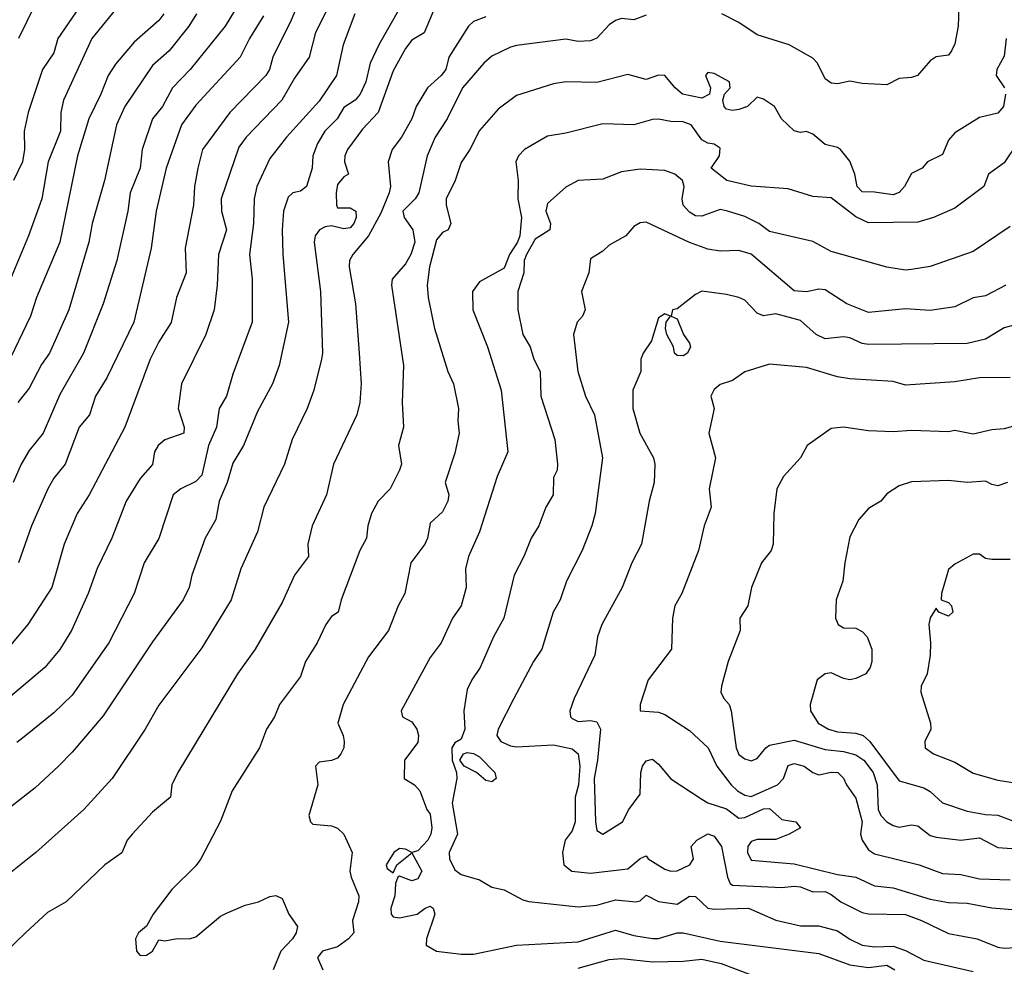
# Model space of a CAD drawing. Header units: metres. Extents: x -46681 to -43747, y -240911 to -237677.
# Tile 616 of 656: x -45669 to -45589, y -239195 to -239118. Entities that reach past the tile are written whole.
import ezdxf

# ---------------------------------------------------------------- set-up
doc = ezdxf.new("R2010")
doc.units = ezdxf.units.M
doc.layers.add('CONTOUR_INDEX', color=1, linetype='Continuous')
doc.layers.add('CONTOUR_INTER', color=3, linetype='Continuous')

msp = doc.modelspace()

# ---------------------------------------------------------------- linework, layer by layer
at = {"layer": 'CONTOUR_INDEX'}
for points, elevation in [([(-45650.406, -239115.52), (-45652.201, -239118.52), (-45655.05, -239122.02), (-45656.486, -239123.52), (-45657.292, -239125.02), (-45658.101, -239126.02), (-45658.926, -239128.52), (-45659.095, -239130.029), (-45659.902, -239132.02), (-45660.101, -239133.52), (-45660.982, -239137.52), (-45662.105, -239141.02), (-45663.697, -239145.02), (-45665.595, -239148.39), (-45666.971, -239151.52), (-45668.095, -239152.923), (-45668.744, -239154.02), (-45669.401, -239155.52)], 105), ([(-45667.595, -239116.762), (-45668.968, -239119.52)], 110), ([(-45638.095, -239117.095), (-45639.769, -239120.02), (-45640.46, -239121.52), (-45640.809, -239123.02), (-45641.283, -239124.02), (-45641.682, -239124.52), (-45642.595, -239125.107), (-45643.14, -239126.02), (-45644.145, -239127.02), (-45644.717, -239128.02), (-45645.116, -239129.02), (-45645.161, -239130.02), (-45645.618, -239131.52), (-45646.095, -239131.901), (-45646.732, -239132.02), (-45647.095, -239132.381), (-45647.475, -239133.52), (-45647.603, -239135.02), (-45647.533, -239137.02), (-45647.078, -239142.52), (-45647.833, -239146.02), (-45648.381, -239147.52), (-45649.595, -239149.765), (-45650.72, -239152.52), (-45651.595, -239153.936), (-45652.036, -239155.52), (-45652.696, -239157.02), (-45652.968, -239158.52), (-45653.83, -239160.02), (-45654.905, -239163.02), (-45655.116, -239164.02), (-45655.625, -239165.02), (-45658.095, -239168.437), (-45662.095, -239174.437), (-45664.595, -239177.39), (-45665.722, -239178.52), (-45667.595, -239180.277), (-45670.095, -239182.204)], 100), ([(-45588.03, -239128.02), (-45589.095, -239129.599), (-45590.347, -239130.52), (-45590.738, -239131.52), (-45593.095, -239133.283), (-45594.819, -239134.02), (-45596.095, -239134.405), (-45600.095, -239134.46), (-45601.095, -239133.986), (-45603.095, -239132.44), (-45604.595, -239132.317), (-45606.595, -239131.717), (-45609.595, -239131.487), (-45611.548, -239131.02), (-45612.837, -239130.02), (-45612.142, -239129.02), (-45612.095, -239128.418), (-45612.595, -239128.087), (-45613.095, -239128.011), (-45613.595, -239127.726), (-45614.439, -239126.52), (-45615.095, -239126.277), (-45616.095, -239126.26), (-45617.095, -239126.072), (-45617.595, -239126.098), (-45619.095, -239126.529), (-45621.595, -239126.433), (-45624.595, -239127.195), (-45626.095, -239127.442), (-45627.955, -239128.52), (-45628.444, -239129.02), (-45628.669, -239129.52), (-45628.482, -239131.02), (-45628.486, -239132.52), (-45628.207, -239134.02), (-45628.339, -239135.52), (-45628.511, -239136.02), (-45629.181, -239137.02), (-45629.595, -239138.139), (-45631.595, -239139.238), (-45632.17, -239140.02), (-45632.152, -239141.52), (-45630.958, -239144.52), (-45629.853, -239148.02), (-45629.308, -239153.02), (-45630.178, -239155.02), (-45631.597, -239159.52), (-45632.504, -239161.52), (-45632.727, -239162.52), (-45632.693, -239164.02), (-45633.082, -239165.52), (-45633.784, -239166.52), (-45634.695, -239168.52), (-45635.595, -239169.71), (-45637.937, -239174.02), (-45637.838, -239174.52), (-45637.095, -239174.926), (-45636.672, -239175.52), (-45636.551, -239176.02), (-45636.595, -239176.583), (-45637.667, -239178.02), (-45637.697, -239179.52), (-45636.86, -239180.02), (-45636.435, -239180.52), (-45635.866, -239182.02), (-45635.595, -239182.395), (-45635.457, -239183.52), (-45635.535, -239184.02), (-45635.797, -239184.52), (-45636.595, -239185.375), (-45637.095, -239185.505), (-45637.595, -239185.247), (-45638.095, -239185.198), (-45638.546, -239185.52), (-45639.16, -239186.52), (-45639.095, -239186.81), (-45638.595, -239187.168), (-45638.294, -239186.52), (-45637.095, -239185.547), (-45636.266, -239187.02), (-45636.595, -239187.645), (-45637.095, -239187.812), (-45638.095, -239187.431), (-45638.221, -239187.52), (-45638.406, -239188.02), (-45638.452, -239189.02), (-45638.793, -239190.02), (-45638.749, -239190.52), (-45638.595, -239190.715), (-45638.095, -239190.819), (-45636.64, -239190.52), (-45636.015, -239190.02), (-45635.595, -239189.857), (-45635.354, -239190.02), (-45635.209, -239190.52), (-45635.91, -239192.52), (-45635.912, -239193.02), (-45635.095, -239193.499), (-45633.095, -239193.753), (-45632.095, -239193.753), (-45628.595, -239193.034), (-45623.595, -239192.766), (-45620.595, -239191.812), (-45619.095, -239192.242), (-45617.595, -239192.476), (-45617.095, -239192.484), (-45615.595, -239192.017), (-45615.095, -239192.029), (-45612.095, -239192.71), (-45604.095, -239193.701), (-45601.595, -239194.615), (-45600.095, -239194.824), (-45598.595, -239194.641), (-45597.939, -239195.02)], 95), ([(-45587.095, -239150.593), (-45589.095, -239151.17), (-45590.095, -239151.25), (-45591.595, -239151.594), (-45593.095, -239151.311), (-45593.595, -239151.404), (-45596.595, -239151.288), (-45598.095, -239151.406), (-45600.095, -239151.339), (-45602.095, -239151.019), (-45603.095, -239151.13), (-45605.044, -239152.52), (-45605.58, -239153.52), (-45606.971, -239155.02), (-45607.522, -239156.02), (-45607.756, -239158.02), (-45607.794, -239160.52), (-45607.975, -239161.02), (-45608.753, -239162.02), (-45609.551, -239164.02), (-45609.863, -239165.52), (-45610.508, -239166.52), (-45610.47, -239167.52), (-45611.441, -239170.02), (-45612.006, -239172.02), (-45612.06, -239172.52), (-45611.816, -239173.02), (-45611.373, -239173.52), (-45611.22, -239174.02), (-45610.818, -239177.02), (-45610.595, -239177.557), (-45610.095, -239177.92), (-45609.595, -239178.091), (-45609.095, -239177.898), (-45608.408, -239177.02), (-45608.095, -239176.815), (-45606.095, -239176.407), (-45603.595, -239177.167), (-45602.095, -239177.328), (-45601.095, -239177.593), (-45600.456, -239178.02), (-45599.705, -239179.02), (-45599.375, -239180.02), (-45599.308, -239182.02), (-45599.095, -239182.522), (-45598.595, -239183.033), (-45598.095, -239183.327), (-45597.595, -239183.447), (-45596.595, -239183.257), (-45596.095, -239183.363), (-45595.095, -239184.144), (-45594.595, -239184.269), (-45592.595, -239184.505), (-45591.095, -239184.317), (-45589.595, -239185.11), (-45588.095, -239185.216)], 90)]:
    msp.add_lwpolyline(points, dxfattribs=dict(at, elevation=elevation))
at = {"layer": 'CONTOUR_INTER'}
for points, elevation in [([(-45646.037, -239116.02), (-45646.86, -239118.02), (-45648.346, -239121.02), (-45648.605, -239122.02), (-45648.906, -239122.52), (-45651.82, -239125.52), (-45654.054, -239128.52), (-45654.424, -239130.02), (-45654.686, -239131.52), (-45654.785, -239133.02), (-45655.462, -239136.52), (-45655.359, -239138.52), (-45656.164, -239140.52), (-45656.595, -239142.552), (-45657.595, -239144.113), (-45658.276, -239145.52), (-45660.333, -239151.02), (-45663.227, -239156.52), (-45664.193, -239158.02), (-45665.266, -239160.52), (-45666.268, -239164.02), (-45668.194, -239167.02), (-45670.743, -239170.02)], 103), ([(-45643.142, -239115.52), (-45644.902, -239119.02), (-45645.405, -239121.02), (-45646.595, -239122.741), (-45647.622, -239124.52), (-45650.5, -239127.52), (-45651.095, -239128.338), (-45652.527, -239132.52), (-45652.51, -239133.52), (-45652.09, -239135.02), (-45652.758, -239137.02), (-45652.863, -239139.52), (-45653.113, -239141.52), (-45653.767, -239143.52), (-45655.755, -239147.52), (-45656.02, -239149.52), (-45655.544, -239151.02), (-45655.555, -239151.52), (-45657.095, -239152.069), (-45657.647, -239152.52), (-45657.949, -239153.02), (-45658.095, -239154.067), (-45659.095, -239155.197), (-45660.243, -239157.02), (-45661.394, -239160.02), (-45662.595, -239162.48), (-45663.301, -239164.52), (-45664.659, -239167.52), (-45665.595, -239169.05), (-45666.823, -239170.52), (-45669.595, -239172.873)], 102), ([(-45635.211, -239117.02), (-45636.095, -239119.07), (-45637.095, -239119.642), (-45637.595, -239120.339), (-45638.595, -239122.128), (-45639.824, -239125.52), (-45641.095, -239126.858), (-45642.294, -239128.52), (-45642.518, -239129.02), (-45642.532, -239129.52), (-45642.226, -239130.52), (-45642.595, -239130.739), (-45643.095, -239131.349), (-45643.228, -239132.02), (-45643.198, -239133.02), (-45643.095, -239133.252), (-45642.095, -239133.26), (-45641.611, -239133.52), (-45641.587, -239134.02), (-45641.778, -239134.52), (-45642.095, -239134.878), (-45642.595, -239134.937), (-45643.595, -239134.694), (-45644.095, -239134.777), (-45644.568, -239135.02), (-45644.925, -239135.52), (-45644.994, -239136.02), (-45644.488, -239140.02), (-45644.313, -239145.02), (-45644.395, -239145.52), (-45645.017, -239148.02), (-45645.565, -239149.52), (-45646.769, -239152.02), (-45647.416, -239154.02), (-45649.082, -239157.52), (-45649.604, -239159.52), (-45650.94, -239162.52), (-45651.729, -239165.02), (-45654.095, -239168.91), (-45657.595, -239173.563), (-45658.692, -239175.52), (-45661.362, -239179.52), (-45663.658, -239182.02), (-45667.557, -239185.52), (-45672.569, -239189.52)], 99), ([(-45661.095, -239117.156), (-45663.002, -239119.52), (-45665.307, -239124.52), (-45665.524, -239125.52), (-45665.553, -239127.02), (-45666.556, -239129.52), (-45667.07, -239132.52), (-45668.138, -239135.52), (-45670.444, -239141.02)], 108), ([(-45657.175, -239117.52), (-45657.595, -239118.062), (-45659.595, -239119.814), (-45661.095, -239121.609), (-45661.698, -239122.52), (-45662.277, -239124.02), (-45663.258, -239126.02), (-45664.172, -239129.02), (-45665.619, -239136.02), (-45667.499, -239140.52), (-45667.984, -239142.02), (-45669.892, -239146.02)], 107), ([(-45664.041, -239117.02), (-45665.767, -239119.52), (-45666.095, -239120.672), (-45667.001, -239122.02), (-45668.178, -239125.52), (-45668.508, -239127.02), (-45668.458, -239128.52), (-45668.638, -239129.52), (-45669.371, -239131.02)], 109), ([(-45641.701, -239117.52), (-45642.656, -239120.02), (-45643.191, -239122.52), (-45644.595, -239124.613), (-45647.254, -239127.52), (-45648.595, -239129.257), (-45649.636, -239131.52), (-45649.851, -239132.52), (-45649.914, -239134.52), (-45650.235, -239137.02), (-45650.019, -239139.02), (-45650.012, -239142.52), (-45651.595, -239146.73), (-45652.102, -239148.52), (-45652.696, -239149.52), (-45652.911, -239151.02), (-45653.556, -239152.52), (-45654.095, -239154.913), (-45654.595, -239155.443), (-45655.796, -239156.02), (-45656.416, -239156.52), (-45657.595, -239160.046), (-45658.771, -239162.02), (-45659.573, -239164.52), (-45661.65, -239168.52), (-45664.595, -239172.752), (-45666.095, -239174.184), (-45668.351, -239176.02), (-45669.095, -239176.597)], 101), ([(-45654.521, -239117.52), (-45655.155, -239118.52), (-45656.757, -239120.52), (-45658.095, -239121.699), (-45660.35, -239125.02), (-45661.012, -239126.52), (-45661.997, -239131.02), (-45662.98, -239134.52), (-45663.266, -239136.02), (-45664.866, -239141.52), (-45666.442, -239145.02), (-45667.095, -239145.937), (-45668.095, -239147.856), (-45669.022, -239149.02)], 106), ([(-45649.095, -239117.678), (-45650.244, -239119.52), (-45650.982, -239121.02), (-45654.595, -239124.924), (-45655.761, -239126.52), (-45656.996, -239130.02), (-45657.799, -239133.52), (-45658.209, -239136.52), (-45659.61, -239142.52), (-45661.803, -239147.02), (-45662.708, -239148.52), (-45663.206, -239150.02), (-45664.044, -239151.02), (-45665.165, -239154.02), (-45666.095, -239155.161), (-45666.57, -239156.02), (-45667.901, -239159.02), (-45668.952, -239162.02)], 104), ([(-45618.095, -239117.632), (-45619.095, -239118.014), (-45620.095, -239117.886), (-45620.595, -239118.056), (-45621.095, -239118.419), (-45622.095, -239119.482), (-45622.595, -239119.716), (-45623.595, -239119.763), (-45624.595, -239119.566), (-45628.595, -239120.091), (-45629.095, -239120.211), (-45630.595, -239120.94), (-45631.262, -239121.52), (-45632.987, -239123.52), (-45634.226, -239126.02), (-45635.2, -239127.52), (-45635.837, -239129.02), (-45636.512, -239132.02), (-45636.828, -239132.52), (-45637.814, -239133.52), (-45637.718, -239134.02), (-45637.002, -239135.02), (-45636.847, -239136.02), (-45637.168, -239137.02), (-45637.595, -239137.783), (-45638.672, -239139.02), (-45638.733, -239139.52), (-45637.771, -239146.02), (-45637.862, -239149.02), (-45637.75, -239151.02), (-45638.153, -239152.52), (-45637.934, -239154.02), (-45638.081, -239154.52), (-45638.854, -239156.02), (-45639.816, -239157.02), (-45640.348, -239158.02), (-45640.661, -239159.02), (-45640.763, -239160.02), (-45641.308, -239161.02), (-45642.8, -239165.02), (-45643.053, -239166.02), (-45643.595, -239166.373), (-45644.057, -239167.02), (-45644.752, -239168.52), (-45645.692, -239170.02), (-45646.095, -239171.232), (-45647.795, -239173.52), (-45648.214, -239174.52), (-45648.86, -239175.52), (-45649.433, -239177.02), (-45651.638, -239180.52), (-45652.595, -239182.981), (-45654.195, -239186.02), (-45654.595, -239186.603), (-45656.527, -239188.52), (-45658.048, -239190.52), (-45658.595, -239191.479), (-45659.223, -239192.02), (-45659.488, -239192.52), (-45659.389, -239193.52), (-45659.095, -239193.856), (-45658.595, -239193.825), (-45658.092, -239193.52), (-45657.595, -239192.581), (-45657.095, -239192.673), (-45656.095, -239192.486), (-45655.095, -239192.504), (-45654.595, -239192.338), (-45652.595, -239190.678), (-45652.095, -239190.433), (-45650.595, -239189.775), (-45649.517, -239189.52), (-45648.595, -239189.074), (-45648.095, -239188.988), (-45647.595, -239189.232), (-45647.039, -239190.52), (-45646.361, -239191.52), (-45646.445, -239192.02), (-45646.747, -239192.52), (-45647.698, -239193.52), (-45648.325, -239195.02)], 97), ([(-45592.755, -239117.02), (-45592.825, -239118.52), (-45593.095, -239119.956), (-45593.36, -239120.52), (-45593.595, -239120.874), (-45594.595, -239121.003), (-45595.095, -239121.332), (-45596.101, -239122.52), (-45596.595, -239122.694), (-45597.595, -239122.776), (-45598.595, -239123.27), (-45600.595, -239123.178), (-45601.595, -239122.983), (-45602.595, -239123.196), (-45603.095, -239123.134), (-45603.595, -239122.797), (-45604.227, -239121.52), (-45604.595, -239121.127), (-45606.519, -239120.02), (-45609.095, -239119.22), (-45610.595, -239118.218), (-45611.976, -239117.52)], 97), ([(-45631.095, -239117.774), (-45632.095, -239118.147), (-45632.498, -239118.52), (-45634.074, -239121.02), (-45634.343, -239122.02), (-45634.707, -239122.52), (-45635.808, -239123.52), (-45636.742, -239125.02), (-45637.087, -239126.02), (-45637.926, -239127.52), (-45638.689, -239128.52), (-45638.997, -239129.52), (-45638.826, -239131.52), (-45638.926, -239132.02), (-45639.595, -239133.676), (-45640.589, -239135.52), (-45641.859, -239137.02), (-45642.131, -239137.52), (-45642.165, -239138.02), (-45641.648, -239141.02), (-45641.353, -239145.02), (-45641.188, -239147.52), (-45641.31, -239149.02), (-45641.547, -239150.02), (-45643.423, -239154.02), (-45644.004, -239156.52), (-45645.161, -239159.02), (-45645.525, -239160.52), (-45645.449, -239161.52), (-45646.596, -239163.02), (-45647.595, -239165.244), (-45649.769, -239169.02), (-45651.21, -239171.02), (-45656.045, -239179.02), (-45656.524, -239180.02), (-45656.635, -239181.02), (-45658.095, -239182.255), (-45659.748, -239184.02), (-45660.158, -239184.52), (-45660.595, -239185.536), (-45661.967, -239186.52), (-45665.095, -239189.506), (-45666.595, -239190.382), (-45668.385, -239192.02), (-45669.927, -239193.52)], 98), ([(-45588.921, -239119.52), (-45589.095, -239120.953), (-45589.684, -239122.02), (-45589.738, -239122.52), (-45589.072, -239123.52)], 96), ([(-45588.989, -239124.02), (-45589.146, -239125.02), (-45589.595, -239125.586), (-45591.095, -239125.919), (-45593.095, -239127.165), (-45593.595, -239127.753), (-45594.095, -239128.923), (-45595.291, -239129.52), (-45595.738, -239130.02), (-45596.595, -239130.47), (-45597.173, -239131.52), (-45597.595, -239132.002), (-45598.095, -239132.187), (-45599.595, -239131.965), (-45600.595, -239131.956), (-45601.002, -239131.52), (-45601.199, -239130.52), (-45601.595, -239129.455), (-45602.34, -239128.52), (-45602.595, -239128.352), (-45603.595, -239128.108), (-45604.595, -239127.275), (-45605.095, -239127.051), (-45605.595, -239127.147), (-45606.095, -239127.015), (-45607.139, -239126.02), (-45607.694, -239125.02), (-45608.595, -239124.433), (-45609.095, -239124.268), (-45609.896, -239125.02), (-45610.595, -239125.289), (-45611.095, -239125.367), (-45611.595, -239125.242), (-45611.773, -239125.02), (-45611.888, -239124.52), (-45611.759, -239124.02), (-45611.295, -239123.52), (-45611.341, -239123.02), (-45612.595, -239122.348), (-45613.095, -239122.264), (-45613.301, -239122.52), (-45612.871, -239123.52), (-45612.952, -239124.02), (-45613.595, -239124.366), (-45615.159, -239124.02), (-45615.759, -239123.52), (-45616.595, -239122.525), (-45617.095, -239122.488), (-45618.095, -239122.844), (-45619.595, -239122.427), (-45622.095, -239123.089), (-45624.595, -239123.042), (-45625.595, -239123.205), (-45628.595, -239124.149), (-45630.095, -239125.249), (-45631.595, -239126.979), (-45632.379, -239128.52), (-45633.095, -239129.584), (-45633.571, -239131.02), (-45634.296, -239132.52), (-45634.302, -239133.02), (-45633.935, -239134.52), (-45634.134, -239135.02), (-45634.595, -239135.25), (-45635.095, -239135.841), (-45635.644, -239138.02), (-45635.846, -239139.52), (-45635.765, -239140.52), (-45635.253, -239143.02), (-45634.161, -239146.52), (-45633.698, -239147.52), (-45633.291, -239149.52), (-45633.363, -239150.52), (-45633.244, -239151.52), (-45633.595, -239153.136), (-45634.397, -239155.52), (-45634.098, -239156.52), (-45634.176, -239157.02), (-45634.595, -239157.886), (-45635.595, -239158.817), (-45635.828, -239160.02), (-45636.043, -239160.52), (-45637.153, -239162.02), (-45637.661, -239164.52), (-45638.188, -239165.52), (-45638.976, -239167.52), (-45640.595, -239169.646), (-45642.647, -239173.52), (-45643.081, -239175.02), (-45642.646, -239176.02), (-45642.557, -239176.52), (-45642.597, -239177.02), (-45642.826, -239177.52), (-45643.095, -239177.852), (-45643.595, -239178.056), (-45644.595, -239178.176), (-45644.903, -239178.52), (-45644.7, -239180.02), (-45645.429, -239182.52), (-45645.309, -239183.02), (-45645.095, -239183.204), (-45643.595, -239183.342), (-45643.095, -239183.55), (-45642.595, -239184.028), (-45641.917, -239185.52), (-45642.1, -239187.02), (-45642.007, -239187.52), (-45641.384, -239189.02), (-45641.403, -239189.52), (-45641.887, -239191.02), (-45641.782, -239192.02), (-45642.211, -239192.52), (-45643.095, -239193.164), (-45644.314, -239193.52), (-45644.716, -239194.02), (-45644.299, -239195.02)], 96), ([(-45588.595, -239134.774), (-45591.595, -239136.789), (-45595.095, -239137.992), (-45596.595, -239138.25), (-45597.095, -239138.294), (-45598.595, -239138.062), (-45603.095, -239136.789), (-45604.595, -239135.969), (-45608.095, -239135.166), (-45608.975, -239134.52), (-45610.095, -239133.951), (-45611.595, -239133.492), (-45612.095, -239133.384), (-45613.595, -239133.936), (-45614.095, -239133.904), (-45614.595, -239133.591), (-45615.089, -239133.02), (-45615.176, -239132.52), (-45615.029, -239131.52), (-45615.163, -239131.02), (-45615.774, -239130.52), (-45616.595, -239130.231), (-45618.595, -239130.124), (-45620.095, -239130.319), (-45621.595, -239130.931), (-45623.595, -239131.029), (-45624.595, -239131.584), (-45626.095, -239132.884), (-45626.231, -239133.52), (-45625.837, -239134.52), (-45625.914, -239135.02), (-45627.095, -239135.792), (-45627.799, -239137.02), (-45627.994, -239137.52), (-45628.009, -239138.52), (-45628.492, -239140.02), (-45628.499, -239141.52), (-45628.095, -239143.509), (-45627.5, -239144.52), (-45627.193, -239145.52), (-45626.683, -239146.52), (-45626.628, -239148.52), (-45625.506, -239152.02), (-45625.269, -239154.02), (-45625.315, -239154.52), (-45625.595, -239155.122), (-45625.622, -239156.52), (-45626.237, -239157.52), (-45626.795, -239159.02), (-45627.417, -239160.02), (-45628.001, -239161.52), (-45628.787, -239163.02), (-45629.625, -239166.52), (-45630.456, -239168.02), (-45631.543, -239170.52), (-45632.225, -239171.52), (-45632.595, -239172.306), (-45632.868, -239174.02), (-45632.787, -239175.52), (-45633.095, -239176.316), (-45633.595, -239176.613), (-45633.837, -239177.02), (-45633.826, -239178.02), (-45633.453, -239179.02), (-45633.434, -239179.52), (-45633.813, -239181.52), (-45633.381, -239184.02), (-45634.066, -239185.52), (-45634.02, -239186.02), (-45633.595, -239186.905), (-45633.095, -239187.287), (-45631.595, -239187.724), (-45630.595, -239188.322), (-45629.595, -239188.55), (-45628.095, -239189.339), (-45627.595, -239189.473), (-45623.595, -239189.92), (-45622.095, -239189.775), (-45620.595, -239189.355), (-45618.936, -239189.52), (-45618.595, -239189.423), (-45618.095, -239188.971), (-45617.095, -239189.496), (-45615.595, -239189.698), (-45614.595, -239189.064), (-45614.095, -239189.087), (-45613.095, -239190.028), (-45612.595, -239190.114), (-45609.805, -239190.02), (-45607.595, -239191.01), (-45605.595, -239191.444), (-45604.095, -239191.471), (-45602.595, -239191.863), (-45601.595, -239192.551), (-45600.595, -239193.031), (-45599.595, -239193.151), (-45598.095, -239193.103), (-45597.095, -239193.468), (-45595.595, -239194.251), (-45591.595, -239195.169)], 94), ([(-45588.945, -239139.52), (-45590.595, -239140.377), (-45591.595, -239140.551), (-45593.095, -239141.283), (-45595.095, -239141.578), (-45597.095, -239141.438), (-45600.095, -239141.736), (-45601.844, -239141.02), (-45603.595, -239139.908), (-45604.095, -239139.847), (-45605.095, -239140.062), (-45606.095, -239139.985), (-45609.595, -239136.993), (-45610.595, -239136.7), (-45612.095, -239136.757), (-45613.095, -239136.59), (-45614.595, -239136.046), (-45618.095, -239134.405), (-45618.595, -239134.472), (-45619.095, -239134.759), (-45619.748, -239135.52), (-45621.095, -239136.277), (-45621.595, -239136.749), (-45622.595, -239137.371), (-45622.736, -239138.52), (-45623.349, -239140.02), (-45623.037, -239141.52), (-45623.258, -239142.02), (-45623.693, -239142.52), (-45623.997, -239143.52), (-45623.637, -239146.52), (-45623.016, -239148.52), (-45622.286, -239150.02), (-45621.631, -239153.52), (-45622.226, -239158.02), (-45622.488, -239159.02), (-45623.285, -239161.02), (-45624.566, -239163.52), (-45625.068, -239165.02), (-45625.64, -239166.02), (-45626.561, -239169.02), (-45627.239, -239170.02), (-45628.807, -239173.02), (-45630.077, -239175.52), (-45630.194, -239176.02), (-45629.885, -239176.52), (-45629.095, -239176.859), (-45628.595, -239176.936), (-45625.595, -239176.782), (-45624.095, -239177.115), (-45623.595, -239177.511), (-45623.463, -239178.52), (-45623.589, -239180.02), (-45623.854, -239181.02), (-45623.853, -239183.02), (-45624.095, -239183.768), (-45624.662, -239184.52), (-45624.89, -239185.52), (-45624.774, -239186.52), (-45624.111, -239187.02), (-45622.595, -239187.184), (-45619.595, -239186.827), (-45618.595, -239186.012), (-45618.095, -239185.775), (-45617.925, -239186.02), (-45616.595, -239186.854), (-45616.095, -239187.016), (-45615.595, -239187.005), (-45614.571, -239186.52), (-45614.252, -239186.02), (-45614.456, -239185.02), (-45614.003, -239184.52), (-45613.095, -239183.994), (-45612.595, -239184.18), (-45611.98, -239185.02), (-45611.508, -239187.52), (-45611.303, -239188.02), (-45611.095, -239188.167), (-45607.095, -239188.349), (-45606.095, -239188.244), (-45605.595, -239188.307), (-45604.595, -239188.713), (-45603.595, -239188.684), (-45603.095, -239188.919), (-45602.336, -239189.52), (-45600.595, -239190.381), (-45600.095, -239190.486), (-45597.095, -239190.54), (-45595.795, -239191.02), (-45593.595, -239192.085), (-45591.282, -239192.52), (-45589.595, -239193.181), (-45589.095, -239193.278), (-45587.595, -239193.198)], 93), ([(-45588.095, -239142.718), (-45589.095, -239142.989), (-45590.595, -239143.905), (-45592.095, -239144.242), (-45600.095, -239144.329), (-45600.595, -239144.258), (-45601.595, -239143.778), (-45602.095, -239143.712), (-45603.595, -239143.873), (-45604.326, -239143.52), (-45605.595, -239142.39), (-45607.595, -239141.85), (-45608.595, -239141.994), (-45609.095, -239141.778), (-45610.095, -239140.723), (-45610.595, -239140.52), (-45611.595, -239140.261), (-45613.595, -239140.015), (-45614.095, -239140.264), (-45615.595, -239141.426), (-45615.968, -239141.52), (-45616.079, -239142.02), (-45615.595, -239142.246), (-45615.07, -239143.52), (-45614.595, -239144.219), (-45614.513, -239144.52), (-45614.756, -239145.02), (-45615.095, -239145.255), (-45615.595, -239145.225), (-45615.789, -239145.02), (-45615.875, -239144.52), (-45616.422, -239143.52), (-45616.53, -239143.02), (-45616.486, -239142.52), (-45616.114, -239142.02), (-45616.595, -239141.832), (-45617.095, -239142.179), (-45617.652, -239144.02), (-45618.34, -239145.02), (-45618.534, -239145.52), (-45618.532, -239146.52), (-45619.168, -239148.02), (-45619.17, -239149.52), (-45618.614, -239151.52), (-45617.511, -239153.52), (-45617.402, -239154.02), (-45617.442, -239155.52), (-45617.865, -239157.02), (-45618.47, -239160.52), (-45619.252, -239162.02), (-45620.032, -239164.02), (-45621.689, -239167.02), (-45622.047, -239168.02), (-45622.257, -239169.52), (-45623.923, -239173.02), (-45624.275, -239174.02), (-45624.234, -239174.52), (-45624.095, -239174.647), (-45623.595, -239174.9), (-45622.595, -239174.806), (-45622.095, -239174.924), (-45621.809, -239175.52), (-45622.029, -239178.02), (-45622.315, -239179.52), (-45622.216, -239183.02), (-45622.095, -239183.726), (-45621.595, -239184.031), (-45620.007, -239183.02), (-45619.493, -239182.02), (-45618.595, -239180.784), (-45618.541, -239179.02), (-45618.403, -239178.52), (-45618.095, -239178.078), (-45617.595, -239177.955), (-45617.095, -239178.354), (-45616.095, -239179.54), (-45613.595, -239181.19), (-45613.095, -239181.474), (-45611.595, -239181.975), (-45610.595, -239182.721), (-45610.095, -239182.67), (-45608.595, -239181.975), (-45608.095, -239181.957), (-45607.095, -239182.85), (-45605.97, -239183.02), (-45605.595, -239183.52), (-45606.516, -239184.02), (-45607.595, -239184.449), (-45609.095, -239184.467), (-45609.595, -239184.632), (-45609.849, -239185.02), (-45609.875, -239185.52), (-45609.595, -239186.14), (-45606.095, -239186.425), (-45602.595, -239187.296), (-45601.095, -239187.499), (-45599.595, -239188.228), (-45598.095, -239188.37), (-45595.095, -239189.29), (-45593.595, -239189.558), (-45592.095, -239189.621), (-45590.095, -239190.003), (-45588.095, -239190.147)], 92), ([(-45588.595, -239147.003), (-45591.095, -239147.027), (-45593.095, -239147.349), (-45597.095, -239147.619), (-45598.095, -239147.33), (-45601.595, -239147.118), (-45602.595, -239146.948), (-45605.095, -239146.201), (-45608.095, -239145.913), (-45610.095, -239146.535), (-45611.095, -239147.244), (-45612.095, -239147.579), (-45612.595, -239147.98), (-45612.857, -239148.52), (-45612.579, -239149.52), (-45613.013, -239151.52), (-45612.488, -239153.52), (-45612.996, -239156.02), (-45612.817, -239157.52), (-45613.408, -239159.02), (-45613.844, -239161.02), (-45615.215, -239164.52), (-45615.773, -239165.52), (-45615.961, -239166.52), (-45616.05, -239169.02), (-45617.93, -239171.52), (-45618.591, -239173.52), (-45618.595, -239174.038), (-45617.095, -239174.143), (-45616.595, -239174.322), (-45614.595, -239175.625), (-45613.06, -239177.02), (-45612.359, -239178.52), (-45611.208, -239180.02), (-45610.696, -239180.52), (-45610.095, -239180.862), (-45609.595, -239180.961), (-45607.45, -239180.02), (-45606.969, -239179.52), (-45606.595, -239178.464), (-45606.095, -239178.291), (-45605.287, -239178.52), (-45604.595, -239179.036), (-45604.095, -239179.208), (-45603.095, -239179.002), (-45602.555, -239179.02), (-45602.095, -239179.478), (-45601.869, -239180.02), (-45601.095, -239181.104), (-45600.603, -239183.02), (-45600.729, -239184.02), (-45600.582, -239184.52), (-45600.095, -239185.293), (-45599.595, -239185.614), (-45595.966, -239186.52), (-45594.095, -239187.216), (-45592.595, -239187.298), (-45591.095, -239187.645), (-45588.595, -239187.733)], 91), ([(-45588.817, -239155.52), (-45589.595, -239155.774), (-45590.095, -239155.676), (-45590.595, -239155.396), (-45592.095, -239155.517), (-45593.595, -239155.342), (-45596.595, -239155.469), (-45597.595, -239155.776), (-45598.595, -239156.426), (-45599.095, -239157.037), (-45600.095, -239157.633), (-45600.852, -239158.52), (-45601.595, -239159.931), (-45602.007, -239162.02), (-45602.156, -239163.52), (-45602.702, -239165.02), (-45602.743, -239166.52), (-45602.548, -239167.02), (-45602.095, -239167.289), (-45601.095, -239167.333), (-45600.595, -239167.594), (-45600.202, -239168.02), (-45599.821, -239169.02), (-45599.816, -239170.02), (-45599.96, -239170.52), (-45600.309, -239171.02), (-45601.095, -239171.418), (-45601.595, -239171.503), (-45602.095, -239171.413), (-45603.095, -239170.955), (-45603.595, -239171.029), (-45604.228, -239171.52), (-45604.798, -239173.52), (-45604.78, -239174.02), (-45604.166, -239175.02), (-45603.315, -239175.52), (-45602.595, -239175.74), (-45601.095, -239175.844), (-45600.515, -239176.02), (-45599.975, -239176.52), (-45597.595, -239179.694), (-45595.595, -239180.27), (-45595.095, -239180.554), (-45594.095, -239181.493), (-45592.095, -239182.155), (-45590.595, -239182.443), (-45589.595, -239182.492), (-45587.595, -239183.241)], 89), ([(-45588.595, -239161.756), (-45590.095, -239161.766), (-45590.595, -239161.664), (-45591.095, -239161.322), (-45591.595, -239161.335), (-45593.095, -239162.129), (-45593.595, -239162.574), (-45594.161, -239164.52), (-45594.188, -239165.02), (-45593.595, -239165.257), (-45593.364, -239165.52), (-45593.249, -239166.02), (-45593.595, -239166.341), (-45594.384, -239166.02), (-45594.595, -239165.701), (-45595.095, -239166.499), (-45595.2, -239167.02), (-45595.045, -239168.52), (-45595.079, -239169.52), (-45595.337, -239171.02), (-45595.801, -239172.02), (-45595.839, -239172.52), (-45595.069, -239175.02), (-45595.033, -239175.52), (-45595.53, -239176.52), (-45595.487, -239177.02), (-45594.815, -239177.52), (-45593.095, -239178.193), (-45591.595, -239179.09), (-45589.595, -239179.653), (-45586.095, -239180.191)], 88), ([(-45632.888, -239177.52), (-45632.595, -239177.415), (-45632.095, -239177.484), (-45631.595, -239177.764), (-45630.373, -239179.02), (-45630.261, -239179.52), (-45630.595, -239179.777), (-45631.095, -239179.682), (-45631.856, -239179.02), (-45632.833, -239178.52), (-45633.202, -239178.02), (-45632.888, -239177.52)], 94), ([(-45623.595, -239194.885), (-45621.095, -239194.181), (-45620.095, -239194.105), (-45617.595, -239194.374), (-45615.095, -239194.315), (-45613.595, -239194.148), (-45612.028, -239194.52), (-45609.595, -239195.425)], 96)]:
    msp.add_lwpolyline(points, dxfattribs=dict(at, elevation=elevation))

doc.saveas('drawing.dxf')
